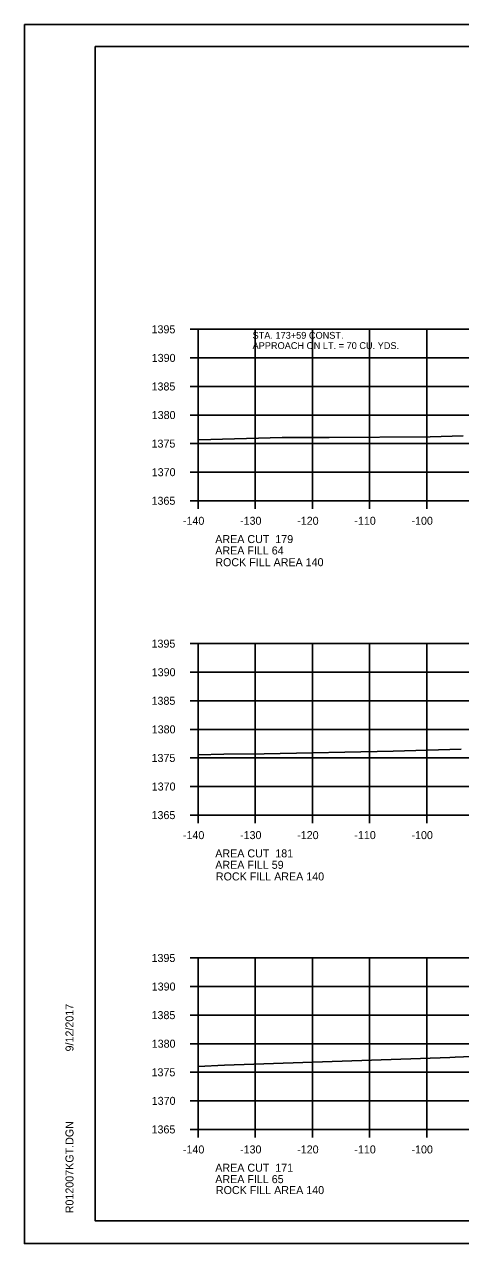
# Model space of a CAD drawing. Extents: x 1374311 to 1383814, y 384102 to 406278.
# Drawn here: x 1382469.7 to 1382546, y 396038.2 to 396251.5 of the extents above; entities that cross this region are included whole.
import ezdxf

# ---------------------------------------------------------------- set-up
doc = ezdxf.new("R2010")
doc.units = 0
for name, color, linetype in [('R_Axis', 7, 'Continuous'), ('R_Axis Annot', 7, 'Continuous'), ('R_Border', 7, 'Continuous'), ('R_Border Notes', 7, 'Continuous'), ('R_Exist Surface', 7, 'Continuous'), ('R_Fin Surface', 7, 'Continuous'), ('R_Grid', 7, 'Continuous'), ('R_No Plot', 7, 'Continuous')]:
    doc.layers.add(name, color=color, linetype=linetype)

msp = doc.modelspace()

# ---------------------------------------------------------------- linework, layer by layer
at = {"layer": 'R_Axis'}
for p, q in [((1382498.67, 396198.19), (1382500.07, 396198.19)), ((1382500.07, 396168.19), (1382500.07, 396198.19)), ((1382498.67, 396193.19), (1382500.07, 396193.19)), ((1382498.67, 396188.19), (1382500.07, 396188.19)), ((1382498.67, 396183.19), (1382500.07, 396183.19)), ((1382498.67, 396178.19), (1382500.07, 396178.19)), ((1382498.67, 396173.19), (1382500.07, 396173.19)), ((1382498.67, 396168.19), (1382500.07, 396168.19)), ((1382500.07, 396168.19), (1382780.07, 396168.19)), ((1382500.07, 396166.79), (1382500.07, 396168.19)), ((1382510.07, 396166.79), (1382510.07, 396168.19)), ((1382520.07, 396166.79), (1382520.07, 396168.19)), ((1382530.07, 396166.79), (1382530.07, 396168.19)), ((1382540.07, 396166.79), (1382540.07, 396168.19)), ((1382498.67, 396143.19), (1382500.07, 396143.19)), ((1382500.07, 396113.19), (1382500.07, 396143.19)), ((1382498.67, 396138.19), (1382500.07, 396138.19)), ((1382498.67, 396133.19), (1382500.07, 396133.19)), ((1382498.67, 396128.19), (1382500.07, 396128.19)), ((1382498.67, 396123.19), (1382500.07, 396123.19)), ((1382498.67, 396118.19), (1382500.07, 396118.19)), ((1382498.67, 396113.19), (1382500.07, 396113.19)), ((1382500.07, 396113.19), (1382780.07, 396113.19)), ((1382500.07, 396111.79), (1382500.07, 396113.19)), ((1382510.07, 396111.79), (1382510.07, 396113.19)), ((1382520.07, 396111.79), (1382520.07, 396113.19)), ((1382530.07, 396111.79), (1382530.07, 396113.19)), ((1382540.07, 396111.79), (1382540.07, 396113.19)), ((1382498.67, 396088.19), (1382500.07, 396088.19)), ((1382500.07, 396058.19), (1382500.07, 396088.19)), ((1382498.67, 396083.19), (1382500.07, 396083.19)), ((1382498.67, 396078.19), (1382500.07, 396078.19)), ((1382498.67, 396073.19), (1382500.07, 396073.19)), ((1382498.67, 396068.19), (1382500.07, 396068.19)), ((1382498.67, 396063.19), (1382500.07, 396063.19)), ((1382498.67, 396058.19), (1382500.07, 396058.19)), ((1382500.07, 396058.19), (1382780.07, 396058.19)), ((1382500.07, 396056.79), (1382500.07, 396058.19)), ((1382510.07, 396056.79), (1382510.07, 396058.19)), ((1382520.07, 396056.79), (1382520.07, 396058.19)), ((1382530.07, 396056.79), (1382530.07, 396058.19)), ((1382540.07, 396056.79), (1382540.07, 396058.19))]:
    msp.add_line(p, q, dxfattribs=at)
at = {"layer": 'R_Border'}
for p, q in [((1382482.07, 396247.65), (1382798.25, 396247.65)), ((1382482.07, 396042.19), (1382482.07, 396247.65)), ((1382482.07, 396042.19), (1382482.07, 396042.19)), ((1382798.25, 396042.19), (1382482.07, 396042.19))]:
    msp.add_line(p, q, dxfattribs=at)
at = {"layer": 'R_Exist Surface'}
for points in [[(1382500.07, 396178.85), (1382500.21, 396178.85), (1382514.79, 396179.24), (1382521.01, 396179.24), (1382523.01, 396179.29), (1382540.69, 396179.38), (1382546.43, 396179.54)], [(1382500.07, 396123.71), (1382504.57, 396123.84), (1382511.63, 396123.91), (1382534.23, 396124.35), (1382546.13, 396124.71)], [(1382500.07, 396069.22), (1382504.71, 396069.43), (1382539.01, 396070.61), (1382544.1, 396070.77), (1382545.03, 396070.83), (1382559.53, 396071.4), (1382571.41, 396071.46), (1382572.79, 396071.48), (1382586.29, 396071.62), (1382586.59, 396071.62), (1382586.96, 396071.63), (1382618.75, 396072.22), (1382622.25, 396072.26), (1382636.98, 396072.68), (1382639.7, 396072.77), (1382642.52, 396072.85), (1382657.08, 396073.27), (1382667.17, 396073.46), (1382668.37, 396073.5), (1382669.62, 396073.53), (1382684.61, 396073.76), (1382686.02, 396073.77), (1382700.94, 396074)]]:
    msp.add_lwpolyline(points, dxfattribs=at)
at = {"layer": 'R_Grid'}
for p, q in [((1382500.07, 396198.19), (1382780.07, 396198.19)), ((1382500.07, 396168.19), (1382500.07, 396198.19)), ((1382510.07, 396168.19), (1382510.07, 396198.19)), ((1382520.07, 396168.19), (1382520.07, 396198.19)), ((1382530.07, 396168.19), (1382530.07, 396198.19)), ((1382540.07, 396168.19), (1382540.07, 396198.19)), ((1382500.07, 396193.19), (1382780.07, 396193.19)), ((1382500.07, 396188.19), (1382780.07, 396188.19)), ((1382500.07, 396183.19), (1382780.07, 396183.19)), ((1382500.07, 396178.19), (1382780.07, 396178.19)), ((1382500.07, 396173.19), (1382780.07, 396173.19)), ((1382500.07, 396168.19), (1382780.07, 396168.19)), ((1382500.07, 396143.19), (1382780.07, 396143.19)), ((1382500.07, 396113.19), (1382500.07, 396143.19)), ((1382510.07, 396113.19), (1382510.07, 396143.19)), ((1382520.07, 396113.19), (1382520.07, 396143.19)), ((1382530.07, 396113.19), (1382530.07, 396143.19)), ((1382540.07, 396113.19), (1382540.07, 396143.19)), ((1382500.07, 396138.19), (1382780.07, 396138.19)), ((1382500.07, 396133.19), (1382780.07, 396133.19)), ((1382500.07, 396128.19), (1382780.07, 396128.19)), ((1382500.07, 396123.19), (1382780.07, 396123.19)), ((1382500.07, 396118.19), (1382780.07, 396118.19)), ((1382500.07, 396113.19), (1382780.07, 396113.19)), ((1382500.07, 396088.19), (1382780.07, 396088.19)), ((1382500.07, 396058.19), (1382500.07, 396088.19)), ((1382510.07, 396058.19), (1382510.07, 396088.19)), ((1382520.07, 396058.19), (1382520.07, 396088.19)), ((1382530.07, 396058.19), (1382530.07, 396088.19)), ((1382540.07, 396058.19), (1382540.07, 396088.19)), ((1382500.07, 396083.19), (1382780.07, 396083.19)), ((1382500.07, 396078.19), (1382780.07, 396078.19)), ((1382500.07, 396073.19), (1382780.07, 396073.19)), ((1382500.07, 396068.19), (1382780.07, 396068.19)), ((1382500.07, 396063.19), (1382780.07, 396063.19)), ((1382500.07, 396058.19), (1382780.07, 396058.19))]:
    msp.add_line(p, q, dxfattribs=at)
at = {"layer": 'R_No Plot'}
for p, q in [((1382469.67, 396251.55), (1382803, 396251.55)), ((1382469.67, 396038.21), (1382803, 396038.21))]:
    msp.add_line(p, q, dxfattribs=at)
for points in [[(1382469.66, 396251.55), (1382803, 396251.55), (1382803, 396038.21), (1382469.66, 396038.21)], [(1382715.99, 396247.65), (1382715.99, 396237.77), (1382751.72, 396237.77), (1382751.72, 396234.85), (1382774.92, 396234.85), (1382774.92, 396210.52), (1382798.25, 396210.52), (1382798.25, 396042.19), (1382482.07, 396042.19), (1382482.07, 396247.65)]]:
    msp.add_lwpolyline(points, close=True, dxfattribs=at)

# ---------------------------------------------------------------- texts
at = {"layer": 'R_Axis Annot'}
for s, p in [('1395', (1382491.92, 396197.49)), ('1390', (1382491.95, 396192.49)), ('1385', (1382491.92, 396187.49)), ('1380', (1382491.95, 396182.49)), ('1375', (1382491.92, 396177.49)), ('1370', (1382491.95, 396172.49)), ('1365', (1382491.92, 396167.49)), ('-140', (1382497.41, 396163.99)), ('-130', (1382507.41, 396163.99)), ('-120', (1382517.41, 396163.99)), ('-110', (1382527.41, 396163.99)), ('-100', (1382537.41, 396163.99)), ('AREA CUT  179', (1382503.07, 396160.79)), ('AREA FILL 64', (1382503.07, 396158.79)), ('1395', (1382491.92, 396142.49)), ('1390', (1382491.95, 396137.49)), ('1385', (1382491.92, 396132.49)), ('1380', (1382491.95, 396127.49)), ('1375', (1382491.92, 396122.49)), ('1370', (1382491.95, 396117.49)), ('1365', (1382491.92, 396112.49)), ('-140', (1382497.41, 396108.99)), ('-130', (1382507.41, 396108.99)), ('-120', (1382517.41, 396108.99)), ('-110', (1382527.41, 396108.99)), ('-100', (1382537.41, 396108.99)), ('AREA CUT  181', (1382503.07, 396105.79)), ('AREA FILL 59', (1382503.07, 396103.79)), ('1395', (1382491.92, 396087.49)), ('1390', (1382491.95, 396082.49)), ('1385', (1382491.92, 396077.49)), ('1380', (1382491.95, 396072.49)), ('1375', (1382491.92, 396067.49)), ('1370', (1382491.95, 396062.49)), ('1365', (1382491.92, 396057.49)), ('-140', (1382497.41, 396053.99)), ('-130', (1382507.41, 396053.99)), ('-120', (1382517.41, 396053.99)), ('-110', (1382527.41, 396053.99)), ('-100', (1382537.41, 396053.99)), ('AREA CUT  171', (1382503.07, 396050.79)), ('AREA FILL 65', (1382503.07, 396048.79))]:
    msp.add_text(s, height=1.4, dxfattribs=at).set_placement(p)
at = {"layer": 'R_Border'}
for s, p in [('9/12/2017', (1382478.26, 396071.84)), ('R012007KGT.DGN', (1382478.26, 396043.52))]:
    msp.add_text(s, height=1.4, rotation=90, dxfattribs=at).set_placement(p)
at = {"layer": 'R_Border Notes'}
for s, p in [('APPROACH ON LT. = 70 CU. YDS.', (1382509.6, 396194.74)), ('STA. 173+59 CONST.', (1382509.6, 396196.54))]:
    msp.add_text(s, height=1.2, dxfattribs=at).set_placement(p)
at = {"layer": 'R_Fin Surface'}
for p in [(1382503.08, 396156.74), (1382503.18, 396101.76), (1382503.18, 396046.88)]:
    msp.add_text('ROCK FILL AREA 140', height=1.4, dxfattribs=at).set_placement(p)

doc.saveas('drawing.dxf')
